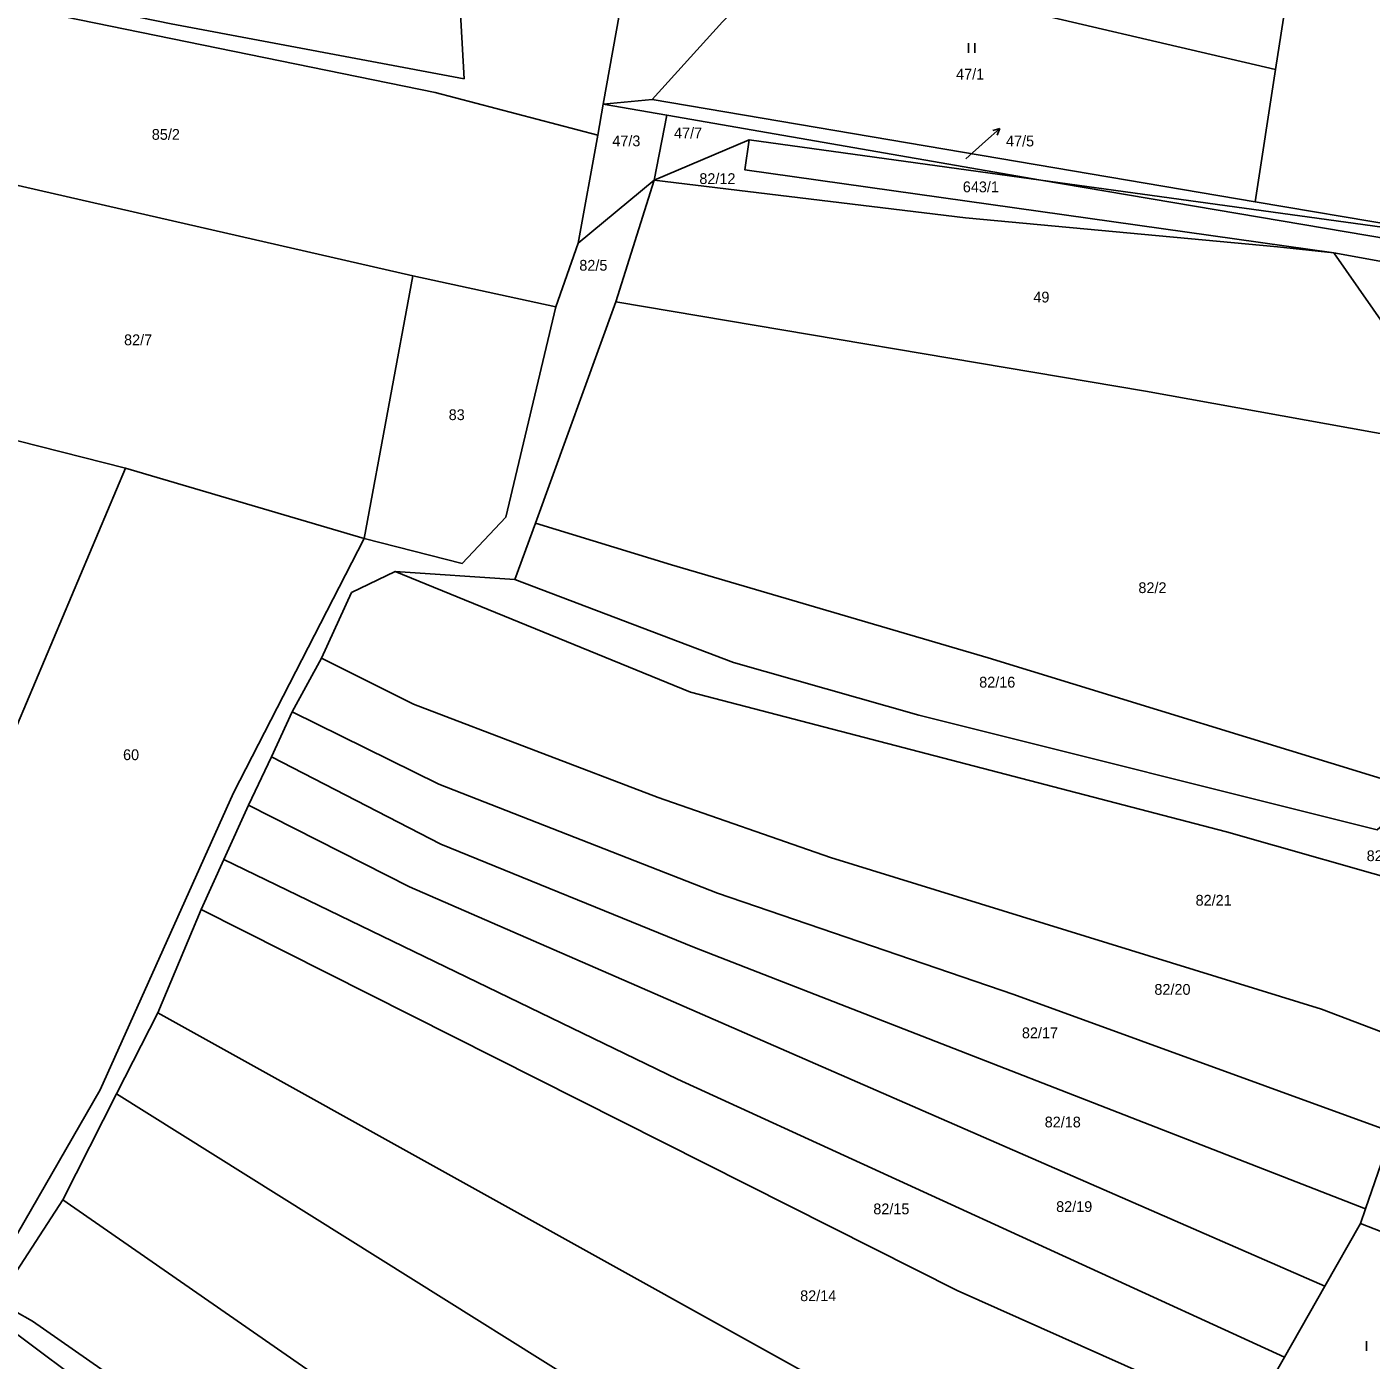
# Model space of a CAD drawing. Extents: x -744566 to -741843, y -1128407 to -1126744.
# Drawn here: x -743260.5 to -743048.6, y -1127556.1 to -1127345.9 of the extents above; entities that cross this region are included whole.
import ezdxf

# ---------------------------------------------------------------- set-up
doc = ezdxf.new("R2010")
doc.units = 0
for name, color, linetype in [('Hranice parcel', 7, 'Continuous'), ('Parcelní čísla', 7, 'Continuous'), ('Pop  PČ popisy', 7, 'Continuous'), ('Značky kultur', 7, 'Continuous')]:
    doc.layers.add(name, color=color, linetype=linetype)

msp = doc.modelspace()

# ---------------------------------------------------------------- linework, layer by layer
at = {"layer": 'Hranice parcel'}
for p, q in [((-743163.52, -1127323.93), (-743169.65, -1127358.07)), ((-743063.68, -1127352.59), (-743059.46, -1127325.17)), ((-743063.68, -1127352.59), (-743140.7, -1127334.62)), ((-743066.9, -1127373.47), (-743063.68, -1127352.59)), ((-743169.65, -1127358.07), (-743170.53, -1127362.98)), ((-743161.95, -1127357.36), (-743169.65, -1127358.07)), ((-743159.66, -1127359.81), (-743169.65, -1127358.07)), ((-743161.95, -1127357.36), (-743066.9, -1127373.47)), ((-743161.61, -1127370.05), (-743159.66, -1127359.81)), ((-743159.66, -1127359.81), (-743100.68, -1127370.05)), ((-743170.53, -1127362.98), (-743173.59, -1127379.99)), ((-743161.61, -1127370.05), (-743146.67, -1127363.71)), ((-743146.67, -1127363.71), (-743100.68, -1127370.05)), ((-743173.59, -1127379.99), (-743161.61, -1127370.05)), ((-743161.61, -1127370.05), (-743167.67, -1127389.27)), ((-743100.68, -1127370.05), (-743028.55, -1127379.99)), ((-743028.55, -1127379.99), (-743066.9, -1127373.47)), ((-743173.59, -1127379.99), (-743177.11, -1127390.05)), ((-743207.37, -1127426.59), (-743199.65, -1127385.13)), ((-743177.11, -1127390.05), (-743199.65, -1127385.13)), ((-743167.67, -1127389.27), (-743180.36, -1127424.17)), ((-743244.94, -1127415.47), (-743275.71, -1127407.69)), ((-743207.37, -1127426.59), (-743244.94, -1127415.47)), ((-743183.58, -1127433.05), (-743180.36, -1127424.17)), ((-743202.45, -1127431.75), (-743183.58, -1127433.05)), ((-743218.68, -1127453.92), (-743214.09, -1127445.46)), ((-743221.96, -1127460.98), (-743218.68, -1127453.92)), ((-743225.6, -1127468.62), (-743221.96, -1127460.98)), ((-743229.49, -1127477.19), (-743225.6, -1127468.62)), ((-743233.06, -1127485.07), (-743229.49, -1127477.19)), ((-743239.89, -1127501.37), (-743233.06, -1127485.07)), ((-743246.36, -1127514.17), (-743239.89, -1127501.37)), ((-743082.43, -1127588.87), (-743239.89, -1127501.37)), ((-743254.82, -1127530.84), (-743246.36, -1127514.17)), ((-743265.25, -1127546.83), (-743254.82, -1127530.84)), ((-743050.32, -1127534.62), (-743049.5, -1127532.27)), ((-743055.93, -1127544.5), (-743050.32, -1127534.62)), ((-743029.41, -1127542.64), (-743050.32, -1127534.62)), ((-743062.27, -1127555.66), (-743055.93, -1127544.5)), ((-743067.95, -1127565.66), (-743062.27, -1127555.66))]:
    msp.add_line(p, q, dxfattribs=at)
for points in [[(-743295.73, -1127333.53), (-743237.76, -1127345.4), (-743191.59, -1127354.07), (-743193.71, -1127316.81)], [(-743140.7, -1127334.62), (-743150.85, -1127345.11), (-743161.95, -1127357.36)], [(-743170.53, -1127362.98), (-743196.16, -1127356.25), (-743296.23, -1127335.74)], [(-743199.65, -1127385.13), (-743264.92, -1127370.24), (-743302.98, -1127364.26)], [(-743054.48, -1127381.54), (-743147.34, -1127368.46), (-743146.67, -1127363.71)], [(-743054.48, -1127381.54), (-743063.36, -1127380.56), (-743112.56, -1127376.02), (-743161.61, -1127370.05)], [(-742967.2, -1127394.53), (-742996.94, -1127389.89), (-743028.35, -1127382.31), (-743100.68, -1127370.05)], [(-743021.3, -1127386.55), (-743030.41, -1127385.86), (-743054.48, -1127381.54)], [(-743054.48, -1127381.54), (-743044.4, -1127395.97), (-743041.1, -1127411.11)], [(-743177.11, -1127390.05), (-743185.02, -1127423.21), (-743191.91, -1127430.5), (-743207.37, -1127426.59)], [(-743041.1, -1127411.11), (-743084.2, -1127403.32), (-743167.67, -1127389.27)], [(-743244.94, -1127415.47), (-743264.86, -1127462.59), (-743284.35, -1127511.68), (-743293.15, -1127531.6)], [(-743180.36, -1127424.17), (-743158.88, -1127430.74), (-743108.99, -1127445.38), (-743041.59, -1127466.09)], [(-743267.48, -1127545.58), (-743248.98, -1127513.51), (-743227.96, -1127466.68), (-743207.37, -1127426.59)], [(-743214.09, -1127445.46), (-743209.32, -1127435.1), (-743202.45, -1127431.75)], [(-743040.81, -1127481.55), (-743071.4, -1127472.85), (-743155.92, -1127450.8), (-743202.45, -1127431.75)], [(-743183.58, -1127433.05), (-743149.11, -1127446.12), (-743119.92, -1127454.41), (-743047.66, -1127472.53), (-743042.97, -1127468.39), (-743041.59, -1127466.09)], [(-743040.66, -1127506.77), (-743056.44, -1127500.82), (-743133.85, -1127476.88), (-743160.99, -1127467.42), (-743199.57, -1127452.71), (-743214.09, -1127445.46)], [(-743045.31, -1127520.19), (-743104.96, -1127498.48), (-743151.66, -1127482.51), (-743195.56, -1127465.33), (-743218.68, -1127453.92)], [(-743221.96, -1127460.98), (-743195.25, -1127474.76), (-743155.28, -1127491.09), (-743049.5, -1127532.27)], [(-743225.6, -1127468.62), (-743200.19, -1127481.49), (-743164.36, -1127497.11), (-743055.93, -1127544.5)], [(-743062.27, -1127555.66), (-743157.93, -1127511.82), (-743229.49, -1127477.19)], [(-743067.95, -1127565.66), (-743113.85, -1127545.15), (-743233.06, -1127485.07)], [(-743096.19, -1127609.82), (-743127.6, -1127588.59), (-743246.36, -1127514.17)], [(-743049.5, -1127532.27), (-743046.55, -1127523.76), (-743045.31, -1127520.19)], [(-743314.71, -1127527.98), (-743288.02, -1127539.72), (-743267.92, -1127547.88), (-743262.15, -1127552), (-743250.66, -1127560.62)], [(-743110.84, -1127632.34), (-743140.32, -1127610.37), (-743254.82, -1127530.84)], [(-743191.76, -1127600.69), (-743213.04, -1127583.89), (-743235.8, -1127566.59), (-743259.6, -1127550), (-743265.25, -1127546.83)]]:
    msp.add_lwpolyline(points, dxfattribs=at)
at = {"layer": 'Pop  PČ popisy'}
for p, q in [((-743109.4, -1127363.92), (-743107.17, -1127361.912)), ((-743107.17, -1127361.912), (-743108.249, -1127362.21)), ((-743107.17, -1127361.912), (-743107.579, -1127362.954)), ((-743112.48, -1127366.7), (-743109.4, -1127363.92))]:
    msp.add_line(p, q, dxfattribs=at)
at = {"layer": 'Značky kultur'}
for p, q in [((-743112.081, -1127349.98), (-743112.081, -1127348.48)), ((-743111.08, -1127349.98), (-743111.08, -1127348.48)), ((-743049.371, -1127554.65), (-743049.371, -1127553.15))]:
    msp.add_line(p, q, dxfattribs=at)

# ---------------------------------------------------------------- texts
at = {"layer": 'Parcelní čísla'}
for s, p in [('47/1', (-743114.04, -1127354.19)), ('85/2', (-743240.82, -1127363.7)), ('47/7', (-743158.5, -1127363.48)), ('47/3', (-743168.23, -1127364.72)), ('47/5', (-743106.17, -1127364.743)), ('82/12', (-743154.51, -1127370.67)), ('643/1', (-743112.98, -1127371.97)), ('82/5', (-743173.43, -1127384.34)), ('49', (-743101.86, -1127389.35)), ('82/7', (-743245.19, -1127396.09)), ('83', (-743194.02, -1127407.9)), ('82/2', (-743085.3, -1127435.18)), ('82/16', (-743110.4, -1127450.08)), ('60', (-743245.35, -1127461.52)), ('82/22', (-743049.32, -1127477.45)), ('82/21', (-743076.29, -1127484.47)), ('82/20', (-743082.78, -1127498.53)), ('82/17', (-743103.67, -1127505.38)), ('82/18', (-743100.07, -1127519.44)), ('82/15', (-743127.09, -1127533.14)), ('82/19', (-743098.27, -1127532.78)), ('82/14', (-743138.62, -1127546.84))]:
    msp.add_text(s, height=1.7, dxfattribs=at).set_placement(p)

doc.saveas('drawing.dxf')
